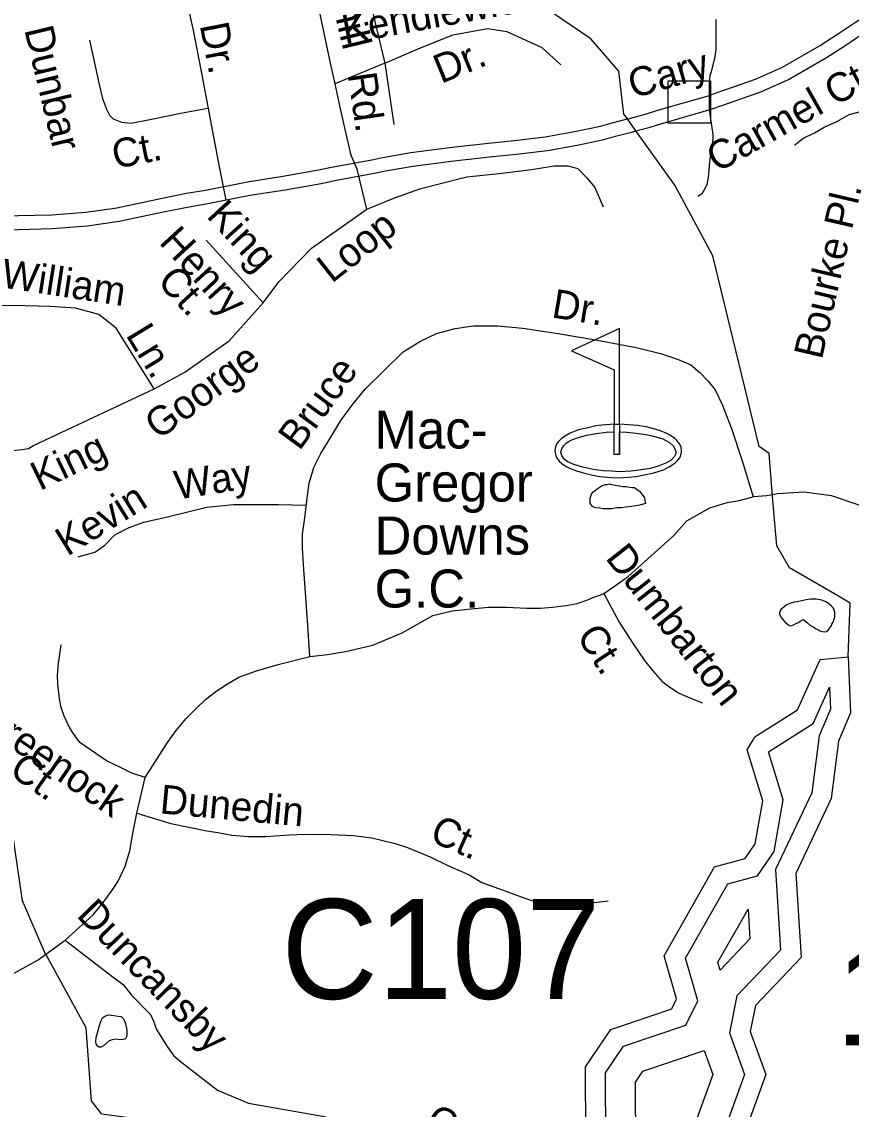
# Model space of a CAD drawing. Extents: x 2001466 to 2224147, y 644118 to 847247.
# Drawn here: x 2058522 to 2061248, y 726812 to 730386 of the extents above; entities that cross this region are included whole.
import ezdxf

# ---------------------------------------------------------------- set-up
doc = ezdxf.new("R2010")
doc.units = 0
for name, color, linetype in [('Exist Cultural Recreational Golf Course CELL', 7, 'Continuous'), ('Exist Cultural Recreational Golf Course Label', 7, 'Continuous'), ('Exist Hydrographic Buffer Line', 7, 'Continuous'), ('Exist Hydrographic Creek Single Shore', 7, 'Continuous'), ('Exist Hydrographic Lake Shore', 7, 'Continuous'), ('Exist Hydrographic Misc Water Feature', 7, 'Continuous'), ('Exist Road Non-System Structure Non-Sys Other Attributed CELL', 7, 'Continuous'), ('Exist Road Non-System Type 51', 7, 'Continuous'), ('Exist Road Non-System Type 51 Label', 7, 'Continuous'), ('Exist Road Secondary Structure Culvert Number Label', 7, 'Continuous'), ('Exist Road Secondary Structure Standard Bridge Number Label', 7, 'Continuous')]:
    doc.layers.add(name, color=color, linetype=linetype)

msp = doc.modelspace()

# ---------------------------------------------------------------- linework, layer by layer
at = {"layer": 'Exist Cultural Recreational Golf Course CELL'}
msp.add_lwpolyline([(2060486.9, 729377), (2060328.4, 729303.6), (2060468.4, 729242), (2060468.4, 729063.2), (2060486.9, 729063.2), (2060486.9, 729038.1), (2060486.9, 728963.1), (2060486.9, 729038.1), (2060510.5, 729036.6), (2060541, 729033.3), (2060572.5, 729029.3), (2060593.7, 729025), (2060621.5, 729016.6), (2060628.5, 729014.5), (2060651.1, 729002.8), (2060663.2, 728991.8), (2060668.7, 728982.2), (2060671.7, 728972.7), (2060671.4, 728968.4), (2060670.3, 728964.2), (2060669.3, 728960.9), (2060667.2, 728957.2), (2060656.5, 728945.3), (2060640.7, 728935.8), (2060613.3, 728925.4), (2060586.8, 728917.9), (2060551.3, 728912.4), (2060524.2, 728908.4), (2060484.1, 728906.5), (2060461.6, 728908.4), (2060432.6, 728909.9), (2060399.6, 728914.4), (2060365.5, 728921.9), (2060336.5, 728930.4), (2060316.9, 728938.9), (2060304.9, 728948.4), (2060296.4, 728960.4), (2060293.9, 728970.5), (2060296.4, 728981.5), (2060303.4, 728992.5), (2060311.9, 729002), (2060321, 729007.3), (2060332.5, 729013), (2060351.6, 729019.6), (2060377.7, 729026.5), (2060410.6, 729032.5), (2060442.6, 729036.5), (2060468.4, 729038.1), (2060468.4, 729063.2), (2060486.9, 729063.2), (2060486.9, 728963.1), (2060468.4, 728963.1), (2060468.4, 729038.1), (2060468.4, 729063.2), (2060428, 729059.5), (2060408.4, 729057.7), (2060377.7, 729050.4), (2060352.1, 729044.2), (2060323.8, 729033.2), (2060311.4, 729026), (2060295.7, 729016.3), (2060285.4, 729005.3), (2060279.1, 728997), (2060275.1, 728984.7), (2060274.1, 728975), (2060276.9, 728960.4), (2060279.6, 728953.4), (2060288.7, 728941.2), (2060296.9, 728934.2), (2060310.8, 728924.5), (2060322.6, 728918.8), (2060345.1, 728909.3), (2060363.9, 728904.2), (2060394.2, 728897), (2060422.2, 728891.5), (2060458.6, 728888.1), (2060482.2, 728887.1), (2060516, 728889.1), (2060541.2, 728891.6), (2060567.7, 728896.2), (2060599.7, 728902.7), (2060630.7, 728913.3), (2060650.1, 728923.1), (2060668.7, 728934.4), (2060678.4, 728944.4), (2060684.4, 728952.7), (2060687, 728958.2), (2060688.5, 728962.3), (2060689.8, 728968.7), (2060690.7, 728975.5), (2060689.2, 728986.7), (2060684.7, 728997), (2060674.8, 729009.6), (2060668.5, 729016.4), (2060653.8, 729026.2), (2060642, 729032.9), (2060621.2, 729041.4), (2060607, 729045.4), (2060573.9, 729054.2), (2060546.4, 729059.2), (2060486.9, 729063.2)], close=True, dxfattribs=at)
at = {"layer": 'Exist Hydrographic Buffer Line'}
for points in [[(2060976.7, 727986.6), (2061122.7, 728079.5), (2061176.7, 728198.9)], [(2061176.7, 728198.9), (2061179.9, 728126.4), (2061142.2, 728038.5)], [(2061142.2, 728038.5), (2061118.3, 727851.9), (2060999.5, 727599.1), (2061015.8, 727335), (2060872.4, 727184.2), (2060848, 727062.8), (2060897.3, 726925.7), (2060826.5, 726729.2), (2060811.1, 725836.3), (2060929.6, 725601.4), (2060947.6, 725354), (2061183.8, 725150.7), (2061087.9, 725138.8)], [(2058827.3, 726724.7), (2058938.9, 726710.4), (2059065.3, 726599.3), (2059216.6, 726532.9), (2059479, 726501), (2059848.8, 726382.5), (2060153, 726198.6), (2060356.7, 726219.8), (2060430.1, 726296.3), (2060392, 726528.5), (2060398.6, 726625.2), (2060441.7, 726708.6), (2060440.7, 726930.9), (2060500.1, 727018.9), (2060704.8, 727088.6), (2060744.1, 727168.2), (2060703.7, 727308), (2060842.7, 727552.2), (2060939.8, 727578.9), (2060994.3, 727659), (2061024.5, 727828.9), (2060976.7, 727986.6)], [(2060817.4, 727269.2), (2060809.8, 727295.4), (2060908.9, 727469.6)], [(2060908.9, 727469.6), (2060914.9, 727371.8), (2060817.4, 727269.2)], [(2059989.7, 726182.3), (2060130.3, 726097.3), (2060402.8, 726125.6), (2060535.2, 726263.6), (2060491, 726533.2), (2060495.4, 726598.1), (2060540.3, 726684.9), (2060539.3, 726901), (2060563.2, 726936.4), (2060764.2, 727004.9)], [(2060764.2, 727004.9), (2060792.7, 726925.7), (2060728.4, 726747.2), (2060712.3, 725813.7), (2060832.9, 725574.7), (2060852.4, 725306.1), (2060951.4, 725220.9)]]:
    msp.add_lwpolyline(points, dxfattribs=at)
at = {"layer": 'Exist Hydrographic Creek Single Shore'}
msp.add_line((2060540.4, 730026.8), (2060512.3, 730066), dxfattribs=at)
for points in [[(2060512.3, 730066), (2060501.1, 730081.6), (2060484.1, 730223), (2060392, 730329.9), (2060134.1, 730505.8), (2060075, 730595.5), (2060100, 730637.7), (2060075, 730913.8), (2060099, 730972.3), (2060073, 731530.6)], [(2060990.8, 728812.5), (2060978.1, 728966.2), (2060945.1, 728989.8), (2060793.1, 729616.3), (2060668, 729848.5), (2060540.4, 730026.8)], [(2061206.4, 728497.5), (2061045.1, 728590.8), (2061003.1, 728663.8), (2060990.8, 728812.5)], [(2061238.1, 728298.1), (2061245.1, 728475.2), (2061206.4, 728497.5)], [(2058600.5, 727321.1), (2058600.1, 727321.8), (2058524, 727497.2), (2058447.9, 728015.8)], [(2058784, 726796.3), (2058751, 726839.7), (2058734, 727079.5), (2058600.5, 727321.1)]]:
    msp.add_lwpolyline(points, dxfattribs=at)
at = {"layer": 'Exist Hydrographic Lake Shore'}
msp.add_line((2060922.3, 728020.5), (2060931.1, 728035.4), dxfattribs=at)
for points in [[(2060931.1, 728035.4), (2061071, 728124.4), (2061146, 728290.2), (2061238.1, 728298.1)], [(2061238.1, 728298.1), (2061246.1, 728114.3), (2061206.1, 728021.1)], [(2058784, 726796.3), (2058967.1, 726772.9), (2059101, 726655.3), (2059234.1, 726596.8), (2059493.1, 726565.4), (2059876.1, 726442.7), (2060168.1, 726266.1), (2060326, 726282.5), (2060360.1, 726318), (2060326, 726525.4), (2060334, 726643.3), (2060376, 726724.5), (2060375, 726950.8), (2060458.1, 727073.9), (2060658, 727142), (2060674, 727174.4), (2060633, 727316.4), (2060799.1, 727608.2), (2060899.1, 727635.7), (2060932.1, 727684.3), (2060957.2, 727824.9), (2060906.1, 727993.2), (2060922.3, 728020.5)], [(2061206.1, 728021.1), (2061182.1, 727833.3), (2061066, 727586.4), (2061083.1, 727310.5), (2060933, 727152.7), (2060915.9, 727067.8), (2060967, 726925.7), (2060892, 726717.2), (2060877, 725851.4), (2060994.1, 725619.3), (2061011.1, 725386), (2061253.1, 725177.7), (2061270.1, 725095.3), (2061096.1, 725073.6)]]:
    msp.add_lwpolyline(points, dxfattribs=at)
at = {"layer": 'Exist Hydrographic Misc Water Feature'}
for points in [[(2060803, 730392.8), (2060802.6, 730355.1), (2060803.2, 730314.9), (2060802.8, 730293), (2060799.1, 730264.8), (2060796.8, 730257), (2060789, 730224.9), (2060783.1, 730207.2), (2060781.2, 730188.8), (2060781, 730157.2), (2060781.2, 730125.1), (2060781.2, 730099.2), (2060785.3, 730064.9), (2060789.4, 730037), (2060793.5, 730014.9), (2060793.7, 730001.1), (2060789.4, 729973), (2060785.3, 729951.3), (2060783.7, 729932.9), (2060781.4, 729914.9), (2060779.8, 729896.9), (2060777.7, 729874.9), (2060775.9, 729863.1), (2060773.8, 729851.2), (2060767.9, 729839.1), (2060763.6, 729830.9), (2060755.8, 729819.1), (2060743.7, 729811.1)], [(2060421.8, 728786.6), (2060406, 728788.6), (2060397.6, 728792.3), (2060394.1, 728796.5), (2060390, 728802.4), (2060390, 728812.6), (2060390, 728820.3), (2060394.1, 728832.6), (2060399.6, 728840.3), (2060407.4, 728846.4), (2060413.6, 728850.4), (2060419.9, 728854.7), (2060427.7, 728860.4), (2060433.7, 728862.8), (2060439.8, 728864.7), (2060445.8, 728864.6), (2060453.8, 728866.6), (2060459.7, 728864.4), (2060471.8, 728862.6), (2060486, 728860.5), (2060497.4, 728858.7), (2060509.7, 728858.5), (2060519.6, 728856.6), (2060527.8, 728854.6), (2060536, 728854.5), (2060541.7, 728850.8), (2060551.8, 728842.8), (2060555.9, 728838.9), (2060563.5, 728828.8), (2060567.6, 728822.9), (2060569.8, 728812.9), (2060571.9, 728802.8), (2060553.8, 728796.6), (2060539.9, 728794.7), (2060525.5, 728792.8), (2060507.9, 728790.6), (2060491.7, 728788.6), (2060477.8, 728788.7), (2060461.8, 728784.6), (2060445.6, 728784.6), (2060432, 728784.7), (2060421.8, 728786.6)], [(2061080.4, 728481.9), (2061070.1, 728479.8), (2061060.5, 728477.7), (2061046.2, 728473.7), (2061034.3, 728467.8), (2061026.3, 728461.7), (2061018.1, 728455.7), (2061014.6, 728449.7), (2061012.3, 728443.6), (2061012.5, 728439.9), (2061016.4, 728429.6), (2061022.2, 728421.8), (2061030.2, 728413.7), (2061036.5, 728407.8), (2061044.5, 728401.8), (2061048.4, 728400), (2061058.3, 728403.7), (2061066.3, 728407.8), (2061074.7, 728411.8), (2061080.4, 728415.8), (2061088.2, 728419.9), (2061092.5, 728419.7), (2061100.5, 728414), (2061104.4, 728410.2), (2061114.4, 728401.7), (2061124.7, 728395.8), (2061130.4, 728392), (2061138.6, 728387.9), (2061144.4, 728384.2), (2061152.6, 728382.2), (2061160.2, 728380.2), (2061166.5, 728382.1), (2061172.3, 728386.1), (2061178.2, 728394.1), (2061182.7, 728399.9), (2061184.6, 728406.1), (2061188.5, 728412), (2061192.4, 728422), (2061194.4, 728430.1), (2061194.2, 728435.9), (2061194.2, 728444), (2061192.2, 728452), (2061188.5, 728459.9), (2061182.3, 728466.1), (2061174.3, 728472.2), (2061166.3, 728477.8), (2061154.2, 728484.1), (2061146.4, 728486.1), (2061132.3, 728487.9), (2061114, 728487.8), (2061100.1, 728485.9), (2061080.4, 728481.9)], [(2058866.9, 727072.1), (2058866.9, 727056.3), (2058864.6, 727046.1), (2058860.5, 727042.3), (2058849.2, 727040.3), (2058828.7, 727042.2), (2058819.1, 727040), (2058809, 727036.3), (2058791, 727020.3), (2058783.2, 727015.9), (2058776.8, 727016), (2058772.9, 727018.2), (2058767, 727026), (2058765, 727034.1), (2058766.8, 727047.9), (2058778.9, 727089.9), (2058783, 727103.9), (2058786.9, 727112.2), (2058794.7, 727118), (2058806.8, 727122.2), (2058824.8, 727120.3), (2058838.8, 727118.1), (2058848.6, 727116.2), (2058855, 727110), (2058860.9, 727100.2), (2058862.6, 727092.2), (2058866.9, 727072.1)]]:
    msp.add_lwpolyline(points, dxfattribs=at)
at = {"layer": 'Exist Road Non-System Structure Non-Sys Other Attributed CELL'}
msp.add_lwpolyline([(2060646.1, 730191.1), (2060785.1, 730191.1), (2060785.1, 730052), (2060646.1, 730052)], close=True, dxfattribs=at)
at = {"layer": 'Exist Road Non-System Type 51'}
for p, q in [((2059715.3, 730249.1), (2059550.4, 730181.4)), ((2059715.3, 730249.1), (2059744.5, 730047.5)), ((2059133, 730106.4), (2059170.5, 729908.6)), ((2059587.1, 730017.5), (2059602.2, 729951.6)), ((2059624, 729900.9), (2059602.2, 729951.6)), ((2059170.5, 729908.6), (2059192.1, 729799.7)), ((2059656, 729769.7), (2059624, 729900.9)), ((2059315.3, 729462), (2059127.5, 729667.8)), ((2058900.2, 727784.5), (2058927.8, 727902.5)), ((2058600.5, 727321.1), (2058664.5, 727367.6))]:
    msp.add_line(p, q, dxfattribs=at)
for points in [[(2058829.8, 730781.3), (2058960.3, 730625.5), (2059022.9, 730525.3), (2059066.5, 730440.4), (2059084, 730362.8), (2059113.6, 730211.2), (2059133, 730106.4)], [(2059694.5, 730796.1), (2059633.6, 730685.5), (2059627.2, 730631.1), (2059642.4, 730551.3), (2059715.3, 730249.1)], [(2059285.1, 730743.1), (2059400.2, 730647.1), (2059454.5, 730567.1), (2059489.7, 730467.9), (2059509.3, 730374.3), (2059535.4, 730249.5), (2059550.4, 730181.4)], [(2060512.3, 730066), (2060518.9, 730067.7), (2060574.8, 730082.7), (2060609.4, 730093.6), (2060661.8, 730108.9), (2060774.5, 730141.4), (2060811.1, 730153.6), (2060933.9, 730197.4), (2061021.9, 730236.1), (2061143.6, 730306.6), (2061205.8, 730346.8), (2061258.5, 730382.5), (2061298.2, 730406.8), (2061335.6, 730428.8), (2061441.4, 730494.5)], [(2060540.4, 730026.8), (2060587.4, 730039.4), (2060622.4, 730050.4), (2060674.4, 730065.5), (2060787.9, 730098.3), (2060825.8, 730111), (2060950.5, 730155.4), (2061042.4, 730195.8), (2061167.2, 730268.1), (2061230.7, 730309.1), (2061282.9, 730344.6), (2061321.4, 730368.1), (2061358, 730389.7), (2061463.1, 730456.5)], [(2059715.3, 730249.1), (2059824.7, 730296), (2059939.2, 730342.9), (2060053.8, 730363.7), (2060116.3, 730353.3), (2060230.8, 730301.2), (2060293.3, 730243.9)], [(2058744.6, 730324.5), (2058776.2, 730179), (2058787.3, 730132.8), (2058800.6, 730098.5), (2058810.1, 730078.3), (2058821.9, 730066.1), (2058849.7, 730055.5), (2058881.6, 730052.8), (2058947.9, 730065.5), (2059055.3, 730086.9), (2059133.9, 730101.5)], [(2059550.4, 730181.4), (2059567.3, 730104.4), (2059587.1, 730017.5)], [(2061062, 729979.8), (2061089.1, 730001.5), (2061127.1, 730020.5), (2061159.6, 730039.5), (2061202.9, 730058.5), (2061240.9, 730080.2), (2061303.7, 730097.2), (2061341.7, 730098.4), (2061373.6, 730093.7)], [(2059707.3, 729939.3), (2059800.5, 729955.6), (2059936.1, 729973.1), (2060065.9, 729987.2), (2060141.3, 729994.8), (2060242.7, 730007.2), (2060338.5, 730024.5), (2060424.4, 730042.7), (2060462.1, 730053.5), (2060512.3, 730066)], [(2059555.8, 729864.7), (2059686.6, 729888.5), (2059717.5, 729895.3), (2059807.3, 729910.9), (2059941.5, 729928.3), (2060070.6, 729942.4), (2060146.3, 729950), (2060249.4, 729962.6), (2060347.2, 729980.2), (2060435.3, 729998.9), (2060473.8, 730009.9), (2060530.2, 730024), (2060540.4, 730026.8)], [(2059125.3, 729832.5), (2059264.2, 729859.8), (2059379.8, 729878), (2059497.2, 729898.6), (2059545.9, 729908.7)], [(2059545.9, 729908.7), (2059546.3, 729908.8), (2059677.8, 729932.8), (2059707.3, 729939.3)], [(2059656, 729769.7), (2059750.4, 729807.6), (2059833.6, 729837.3), (2059985.2, 729876), (2060101.1, 729887.9), (2060197.7, 729899.8), (2060272.1, 729911.7), (2060316.6, 729911.7), (2060349.3, 729902.8), (2060379.1, 729873), (2060405.8, 729840.3), (2060432.6, 729777.8)], [(2057434.2, 729732.5), (2057482, 729730.7), (2057611, 729721.7), (2057776.1, 729712.4), (2057927.5, 729708.5), (2058122.6, 729705.8), (2058238, 729703.1), (2058344.4, 729701.8), (2058427, 729701.8), (2058510.9, 729703.1), (2058623.1, 729705.8), (2058737.1, 729715.2), (2058842.4, 729730), (2058992.6, 729762), (2059071.7, 729777.8), (2059133.9, 729788.2), (2059272, 729815.4), (2059387.2, 729833.5), (2059505.7, 729854.2), (2059555.8, 729864.7)], [(2056823.4, 729754.2), (2056894.8, 729756.9), (2057029.1, 729760.1), (2057176.2, 729760.1), (2057291.2, 729765.9), (2057407.3, 729763.1), (2057407.8, 729763.1), (2057408.3, 729763.1), (2057460.9, 729764.2), (2057571.5, 729762.8), (2057777.3, 729757.5), (2057928.4, 729753.6), (2058123.4, 729750.9), (2058238.8, 729748.3), (2058344.7, 729746.9), (2058426.6, 729746.9), (2058510, 729748.3), (2058620.7, 729750.9), (2058732.1, 729760.1), (2058834.6, 729774.4), (2058983.5, 729806.2), (2059063.6, 729822.2), (2059125.3, 729832.5)], [(2059315.3, 729462), (2059367, 729531), (2059474, 729641), (2059656, 729769.7)], [(2058956.8, 729179.4), (2058832, 729378.7), (2058775.5, 729423.3), (2058698.2, 729444.1), (2058615, 729450.1), (2058493.1, 729453), (2058365.3, 729450.1), (2058190, 729488.7)], [(2058956.8, 729179.4), (2059057.6, 729234.4), (2059203.5, 729337), (2059315.3, 729462)], [(2059468.8, 728299.2), (2059461.2, 728417.4), (2059448.7, 728585.7), (2059444.1, 728655.8), (2059445, 728701.8), (2059452.2, 728755.6), (2059459.3, 728811.5), (2059466.5, 728869.3), (2059481.5, 728921), (2059504.5, 728966.6), (2059537.6, 729019.9), (2059570.7, 729075.2), (2059609.8, 729128.4), (2059650.8, 729177.6), (2059775.3, 729301), (2059832, 729335.9), (2059884.5, 729360.8), (2059946.9, 729377.5), (2060007.1, 729386.3), (2060087.1, 729386.7), (2060168.9, 729379), (2060284.6, 729360.6), (2060408.1, 729340.1), (2060541.6, 729315.4), (2060621.2, 729295.7), (2060676.9, 729276.6), (2060720.5, 729257.7), (2060750, 729233.1), (2060777.4, 729204.5), (2060800.8, 729176.1), (2060823.8, 729127.6), (2060854.2, 729049), (2060891.9, 728936.2), (2060925.5, 728824.2)], [(2058398, 728983.1), (2058469.4, 728974.2), (2058522.9, 728980.1), (2058543.7, 728983.1), (2058561, 728993.3), (2058956.8, 729179.4)], [(2061007.2, 728833.9), (2060970.9, 728827.2), (2060925.5, 728824.2)], [(2061582.3, 728564), (2061555, 728596.6), (2061517.7, 728633.4), (2061466.7, 728680.4), (2061403.6, 728727.7), (2061352.4, 728762.8), (2061314.7, 728779.5), (2061277, 728796.3), (2061182.7, 728827.8), (2061091.9, 728839.9), (2061007.2, 728833.9)], [(2058707.8, 728627.1), (2058761.7, 728642.2), (2058795.4, 728665.8), (2058827.4, 728699.5), (2058874.5, 728723.1), (2058923.3, 728741.6), (2059005.8, 728760.2), (2059130.4, 728790.5), (2059218, 728798.9), (2059366.2, 728798.9), (2059457.5, 728797.4)], [(2060434.9, 728506.3), (2060469.6, 728530.8), (2060516.3, 728563.8), (2060610.9, 728648.6), (2060665.4, 728697.1), (2060707.7, 728745.5), (2060783.4, 728787.9), (2060840.8, 728806), (2060880.2, 728812.1), (2060925.5, 728824.2)], [(2059468.8, 728299.2), (2059527, 728306.1), (2059585.5, 728315.7), (2059676.2, 728336.8), (2059772.4, 728377), (2059872.8, 728434.3), (2059936.4, 728449.5), (2059987.8, 728455.5), (2060054.3, 728461.6), (2060114.8, 728461.6), (2060181.4, 728458.5), (2060226.8, 728458.5), (2060266.1, 728461.6), (2060311.5, 728467.6), (2060347.8, 728473.7), (2060378.8, 728484.9), (2060399, 728493.5), (2060421.7, 728501.4), (2060434.9, 728506.3)], [(2060434.9, 728506.3), (2060485.2, 728412.5), (2060531.7, 728341.5), (2060568.6, 728286.8), (2060595.9, 728252.2), (2060627.2, 728217.6), (2060658.7, 728194.9), (2060680.4, 728180.5), (2060712.1, 728165.8), (2060759.7, 728146.8)], [(2058927.8, 727902.5), (2058883.9, 727916.4), (2058845.9, 727934.4), (2058799.9, 727956.3), (2058713, 728016.5), (2058689.7, 728049.2), (2058674.2, 728075.5), (2058660.8, 728103.8), (2058651.4, 728132), (2058645.9, 728160.1), (2058640.9, 728208.2), (2058639.5, 728238.2), (2058642.3, 728276.1), (2058651.6, 728338)], [(2058927.8, 727902.5), (2059001, 728017), (2059029.8, 728056.2), (2059062.6, 728095.5), (2059095.3, 728128.9), (2059125.9, 728158.3), (2059158.4, 728183.6), (2059192.9, 728206.9), (2059235.4, 728232), (2059293.9, 728252.8), (2059364.3, 728273.4), (2059468.8, 728299.2)], [(2058664.5, 727367.6), (2058756.5, 727451.1), (2058796.9, 727500.7), (2058822.6, 727535.7), (2058839.2, 727561.4), (2058861.9, 727611), (2058876.6, 727660.7), (2058885.8, 727712.2), (2058900.2, 727784.5)], [(2058900.2, 727784.5), (2059012.1, 727750.6), (2059130.2, 727726.8), (2059166.1, 727720.9), (2059212.1, 727712.9), (2059267.6, 727707.8), (2059323.9, 727708.6), (2059402.2, 727713.2), (2059456, 727715.3), (2059536.4, 727715.1), (2059612.1, 727711.6), (2059672, 727703.7), (2059749, 727685.2), (2059790.1, 727671.9), (2059866.1, 727640), (2059920.1, 727614.1), (2059992.1, 727582.2), (2060033.5, 727557.4), (2060088.6, 727537.1), (2060175, 727505.9), (2060226.4, 727487.5), (2060281.5, 727480.1), (2060344, 727483.8), (2060384.4, 727489.3), (2060448.7, 727496.7)], [(2058664.5, 727367.6), (2058817.9, 727249.1), (2058855.6, 727222.2), (2058882.6, 727187.1), (2058945.3, 727122.7), (2058955.2, 727100.7), (2058965.1, 727074.3), (2058989.5, 727032.8), (2059001.5, 727014.8), (2059021.5, 726986.8), (2059047.5, 726964.9), (2059165.3, 726874.7), (2059267.6, 726831.6), (2059509.9, 726788.5), (2059822.3, 726702.3), (2060016.1, 726610.7), (2060134.6, 726524.5)], [(2058487, 727253.4), (2058575.6, 727303), (2058600.5, 727321.1)]]:
    msp.add_lwpolyline(points, dxfattribs=at)

# ---------------------------------------------------------------- texts
at = {"layer": 'Exist Cultural Recreational Golf Course Label'}
for s, p in [('Mac-', (2059681.6, 728983)), ('Gregor', (2059681.6, 728808.8)), ('Downs', (2059681.6, 728634.6)), ('G.C.', (2059681.6, 728460.4))]:
    msp.add_text(s, height=125, dxfattribs=at).set_placement(p)
at = {"layer": 'Exist Road Non-System Type 51 Label'}
for s, rotation, p in [('Kingsmill', 283.5637, (2059460.3, 730782.5)), ('Kendlewick', 10.3102, (2059583.9, 730311.6)), ('Dunbar', 283.4511, (2058529.9, 730360)), ('Dr.', 281.0379, (2059106.6, 730374.7)), ('Dr.', 22.2592, (2059899.9, 730181)), ('Cary', 16.0946, (2060531, 730133)), ('Carmel Ct.', 29.4406, (2060807.5, 729888.2)), ('Rd.', 278.2214, (2059593, 730213.5)), ('Ct.', 11.2781, (2058828.9, 729901.6)), ('Bourke Pl.', 76.9408, (2061151.1, 729272.8)), ('King', 312.5681, (2059126.1, 729745.5)), ('Loop', 38.1694, (2059540.5, 729523.9)), ('Henry', 312.5681, (2058970.2, 729658.9)), ('William', 351.2346, (2058450.9, 729513.3)), ('Ct.', 312.5681, (2058963.6, 729530.1)), ('Dr.', 350.569, (2060260.4, 729414.5)), ('Ln.', 301.2995, (2058861.9, 729356.2)), ('Goorge', 36.1531, (2058970.8, 729009.4)), ('Bruce', 53.6927, (2059434.4, 728972.8)), ('King', 25.8774, (2058581.5, 728843)), ('Way', 9.1575, (2059031.9, 728814.7)), ('Kevin', 31.8439, (2058671.6, 728627.2)), ('Dumbarton', 308.3025, (2060437.4, 728622.6)), ('Ct.', 303.2668, (2060342.6, 728366.9)), ('Greenock', 325.3023, (2058366.5, 728081)), ('Ct.', 325.3023, (2058476.2, 727913.7)), ('Dunedin', 354.7173, (2058973.4, 727784.4)), ('Ct.', 336.112, (2059858.1, 727695.4)), ('Duncansby', 314.2422, (2058698.9, 727446.3)), ('Ct.', 334.7128, (2059842.6, 726747.1))]:
    msp.add_text(s, height=95, rotation=rotation, dxfattribs=at).set_placement(p)
at = {"layer": 'Exist Road Secondary Structure Culvert Number Label'}
msp.add_text('C107', height=328.08, dxfattribs=at).set_placement((2059375.2, 727174.5))
at = {"layer": 'Exist Road Secondary Structure Standard Bridge Number Label'}
msp.add_text('167', height=328.08, dxfattribs=at).set_placement((2061197.3, 727021.3))

doc.saveas('drawing.dxf')
